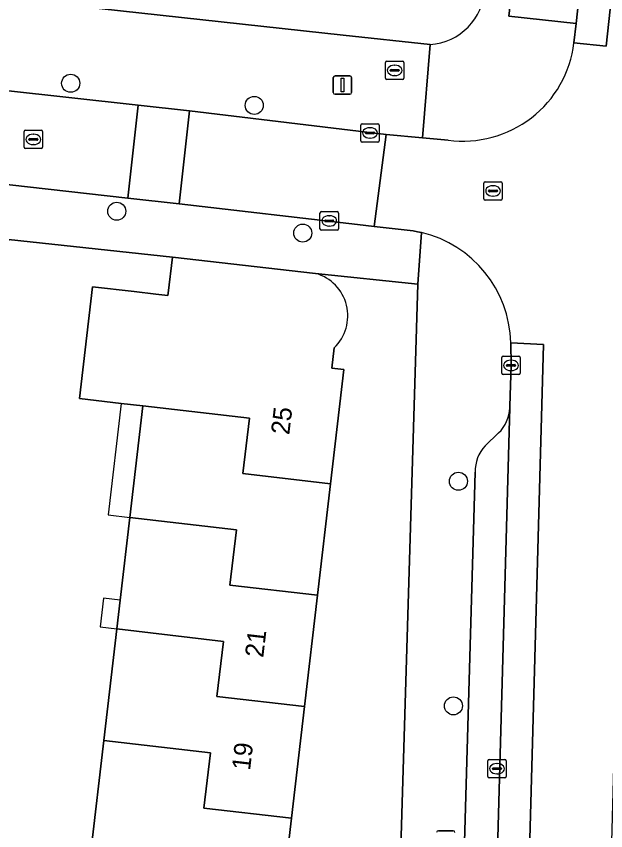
# Model space of a CAD drawing. Extents: x 162082 to 163401, y 388089 to 388636.
# Drawn here: x 162877.82 to 162909.75, y 388164.2 to 388208.36 of the extents above; entities that cross this region are included whole.
import ezdxf

# ---------------------------------------------------------------- set-up
doc = ezdxf.new("R2010")
doc.units = 0
for name, color, linetype in [('IMGEO_Boom', 7, 'Continuous'), ('IMGEO_Brandkraan', 7, 'Continuous'), ('IMGEO_Erf', 7, 'Continuous'), ('IMGEO_Groenvoorziening', 7, 'Continuous'), ('IMGEO_Kolk', 7, 'Continuous'), ('IMGEO_Lichtmast', 7, 'Continuous'), ('IMGEO_Pand', 7, 'Continuous'), ('IMGEO_Pand_nummerreeks', 7, 'Continuous'), ('IMGEO_Pand_overbouw', 7, 'Continuous'), ('IMGEO_Parkeervlak_open', 7, 'Continuous'), ('IMGEO_Rijbaan_lokaal_gesloten', 7, 'Continuous'), ('IMGEO_Rijbaan_lokaal_open', 7, 'Continuous'), ('IMGEO_Rioolput', 7, 'Continuous'), ('IMGEO_Voetpad_open', 7, 'Continuous')]:
    doc.layers.add(name, color=color, linetype=linetype)

msp = doc.modelspace()

# ---------------------------------------------------------------- linework, layer by layer
at = {"layer": 'IMGEO_Boom'}
for centre in [(162880.766, 388204.725), (162890.708, 388203.528), (162883.261, 388197.788), (162893.339, 388196.602), (162901.772, 388183.148), (162901.498, 388170.974)]:
    msp.add_circle(centre, 0.489, dxfattribs=at)
at = {"layer": 'IMGEO_Brandkraan'}
for p, q in [((162897.815, 388205), (162897.815, 388205.852)), ((162897.89, 388205.926), (162898.742, 388205.926)), ((162898.303, 388205.706), (162898.328, 388205.706)), ((162898.816, 388205.852), (162898.816, 388205)), ((162898.074, 388205.42), (162898.074, 388205.432)), ((162898.512, 388205.383), (162898.114, 388205.383)), ((162898.117, 388205.469), (162898.515, 388205.469)), ((162898.326, 388205.146), (162898.301, 388205.146)), ((162898.558, 388205.432), (162898.558, 388205.42)), ((162898.742, 388204.926), (162897.89, 388204.926))]:
    msp.add_line(p, q, dxfattribs=at)
for points in [[(162897.815, 388205), (162897.815, 388205.852)], [(162897.89, 388205.926), (162898.742, 388205.926)], [(162898.816, 388205.852), (162898.816, 388205)], [(162898.742, 388204.926), (162897.89, 388204.926)]]:
    msp.add_lwpolyline(points, dxfattribs=at)
for centre, radius, start, end in [((162897.892, 388205.85), 0.0765, 91.552, 178.448), ((162897.892, 388205.85), 0.0765, 91.552, 178.448), ((162898.74, 388205.85), 0.0765, 1.552, 88.448), ((162898.74, 388205.85), 0.0765, 1.552, 88.448), ((162898.114, 388205.429), 0.0403, 85.8775, 175.7526), ((162898.111, 388205.419), 0.0366, 178.938, 274.7102), ((162898.515, 388205.426), 0.043, 264.8664, 352.4533), ((162898.519, 388205.431), 0.0386, 1.7309, 96.639), ((162897.892, 388205.002), 0.0765, 181.552, 268.448), ((162897.892, 388205.002), 0.0765, 181.552, 268.448), ((162898.74, 388205.002), 0.0765, 271.552, 358.448), ((162898.74, 388205.002), 0.0765, 271.552, 358.448)]:
    msp.add_arc(centre, radius, start, end, dxfattribs=at)
for centre, major_axis, ratio, start_param, end_param in [((162898.302, 388205.426), (-0.387, 0.002), 0.722429, 4.712389, 7.853982), ((162898.327, 388205.426), (-0.39, 0.002), 0.717154, 1.570796, 4.712389)]:
    msp.add_ellipse(centre, major_axis=major_axis, ratio=ratio, start_param=start_param, end_param=end_param, dxfattribs=at)
at = {"layer": 'IMGEO_Erf'}
for points in [[(162904.351, 388264.947), (162906.732, 388286.253), (162879.495, 388289.345), (162878.68, 388282.253), (162881.606, 388281.919), (162880.794, 388274.887), (162877.89, 388275.216), (162871.824, 388221.573), (162874.806, 388221.244), (162874.026, 388214.187), (162871.044, 388214.516), (162870.554, 388210.092), (162873.536, 388209.762), (162895.523, 388207.331), (162900.237, 388206.821)], [(162899.578, 388193.832), (162894.035, 388194.42)], [(162895.04, 388190.384), (162894.913, 388189.289), (162895.557, 388189.214), (162894.835, 388183.019), (162894.13, 388176.976), (162893.425, 388170.931), (162892.72, 388164.887), (162892.016, 388158.844), (162891.305, 388152.751), (162898.299, 388151.949), (162899.578, 388193.832)]]:
    msp.add_lwpolyline(points, dxfattribs=at)
msp.add_lwpolyline([(162883.268, 388175.144), (162883.45, 388176.705), (162883.973, 388181.189), (162884.679, 388187.235), (162883.492, 388187.373), (162881.238, 388187.636), (162881.945, 388193.694), (162884.199, 388193.431), (162885.385, 388193.293), (162886.032, 388193.224), (162886.047, 388193.354), (162886.274, 388195.302), (162877.395, 388196.249), (162872.781, 388154.785), (162883.656, 388153.534), (162886.538, 388153.202), (162886.886, 388156.19), (162881.136, 388156.86), (162881.218, 388157.567), (162880.543, 388157.646), (162880.72, 388159.165), (162881.396, 388159.086), (162881.858, 388163.054), (162882.563, 388169.099)], close=True, dxfattribs=at)
for centre, radius, start, end in [((162900.021, 388209.981), 3.167, 273.9068, 357.7589), ((162893.379, 388192.114), 2.398, 313.8375, 74.1281)]:
    msp.add_arc(centre, radius, start, end, dxfattribs=at)
at = {"layer": 'IMGEO_Groenvoorziening'}
msp.add_lwpolyline([(162909.7, 388222.307), (162908.413, 388222.447), (162906.189, 388222.706), (162904.508, 388208.359), (162908.143, 388207.973), (162908.379, 388210.146)], close=True, dxfattribs=at)
at = {"layer": 'IMGEO_Kolk'}
for p, q in [((162896.481, 388201.608), (162896.481, 388202.46)), ((162896.556, 388202.534), (162897.408, 388202.534)), ((162897.482, 388202.46), (162897.482, 388201.608)), ((162896.74, 388202.028), (162896.74, 388202.04)), ((162897.178, 388201.991), (162896.78, 388201.991)), ((162896.783, 388202.077), (162897.181, 388202.077)), ((162896.969, 388202.314), (162896.994, 388202.314)), ((162897.224, 388202.04), (162897.224, 388202.028)), ((162897.408, 388201.534), (162896.556, 388201.534)), ((162896.992, 388201.754), (162896.967, 388201.754)), ((162894.27, 388196.84), (162894.27, 388197.692)), ((162894.345, 388197.766), (162895.197, 388197.766)), ((162894.758, 388197.546), (162894.783, 388197.546)), ((162895.271, 388197.692), (162895.271, 388196.84)), ((162894.529, 388197.26), (162894.529, 388197.272)), ((162894.967, 388197.223), (162894.569, 388197.223)), ((162894.572, 388197.309), (162894.97, 388197.309)), ((162895.013, 388197.272), (162895.013, 388197.26)), ((162895.197, 388196.766), (162894.345, 388196.766)), ((162894.781, 388196.986), (162894.756, 388196.986)), ((162904.119, 388189.004), (162904.119, 388189.856)), ((162904.194, 388189.93), (162905.046, 388189.93)), ((162904.607, 388189.71), (162904.632, 388189.71)), ((162905.12, 388189.856), (162905.12, 388189.004)), ((162904.378, 388189.424), (162904.378, 388189.436)), ((162904.816, 388189.387), (162904.418, 388189.387)), ((162904.421, 388189.473), (162904.819, 388189.473)), ((162904.862, 388189.436), (162904.862, 388189.424)), ((162905.046, 388188.93), (162904.194, 388188.93)), ((162904.63, 388189.15), (162904.605, 388189.15)), ((162903.356, 388167.141), (162903.356, 388167.993)), ((162903.431, 388168.067), (162904.283, 388168.067)), ((162904.357, 388167.993), (162904.357, 388167.141)), ((162903.615, 388167.561), (162903.615, 388167.573)), ((162904.053, 388167.524), (162903.655, 388167.524)), ((162903.658, 388167.61), (162904.056, 388167.61)), ((162903.844, 388167.847), (162903.869, 388167.847)), ((162904.099, 388167.573), (162904.099, 388167.561)), ((162903.867, 388167.287), (162903.842, 388167.287)), ((162904.283, 388167.067), (162903.431, 388167.067))]:
    msp.add_line(p, q, dxfattribs=at)
for points in [[(162896.481, 388201.608), (162896.481, 388202.46)], [(162896.556, 388202.534), (162897.408, 388202.534)], [(162897.482, 388202.46), (162897.482, 388201.608)], [(162897.408, 388201.534), (162896.556, 388201.534)], [(162894.27, 388196.84), (162894.27, 388197.692)], [(162894.345, 388197.766), (162895.197, 388197.766)], [(162895.271, 388197.692), (162895.271, 388196.84)], [(162895.197, 388196.766), (162894.345, 388196.766)], [(162904.119, 388189.004), (162904.119, 388189.856)], [(162904.194, 388189.93), (162905.046, 388189.93)], [(162905.12, 388189.856), (162905.12, 388189.004)], [(162905.046, 388188.93), (162904.194, 388188.93)], [(162903.356, 388167.141), (162903.356, 388167.993)], [(162903.431, 388168.067), (162904.283, 388168.067)], [(162904.357, 388167.993), (162904.357, 388167.141)], [(162904.283, 388167.067), (162903.431, 388167.067)]]:
    msp.add_lwpolyline(points, dxfattribs=at)
for centre, radius, start, end in [((162896.558, 388202.458), 0.0765, 91.552, 178.448), ((162896.558, 388202.458), 0.0765, 91.552, 178.448), ((162897.406, 388202.458), 0.0765, 1.552, 88.448), ((162897.406, 388202.458), 0.0765, 1.552, 88.448), ((162896.78, 388202.037), 0.0403, 85.8775, 175.7526), ((162896.777, 388202.027), 0.0366, 178.938, 274.7102), ((162897.181, 388202.034), 0.043, 264.8664, 352.4533), ((162897.185, 388202.039), 0.0386, 1.7309, 96.639), ((162896.558, 388201.61), 0.0765, 181.552, 268.448), ((162896.558, 388201.61), 0.0765, 181.552, 268.448), ((162897.406, 388201.61), 0.0765, 271.552, 358.448), ((162897.406, 388201.61), 0.0765, 271.552, 358.448), ((162894.347, 388197.69), 0.0765, 91.552, 178.448), ((162894.347, 388197.69), 0.0765, 91.552, 178.448), ((162895.195, 388197.69), 0.0765, 1.552, 88.448), ((162895.195, 388197.69), 0.0765, 1.552, 88.448), ((162894.569, 388197.269), 0.0403, 85.8775, 175.7526), ((162894.566, 388197.259), 0.0366, 178.938, 274.7102), ((162894.97, 388197.266), 0.043, 264.8664, 352.4533), ((162894.974, 388197.271), 0.0386, 1.7309, 96.639), ((162894.347, 388196.842), 0.0765, 181.552, 268.448), ((162894.347, 388196.842), 0.0765, 181.552, 268.448), ((162895.195, 388196.842), 0.0765, 271.552, 358.448), ((162895.195, 388196.842), 0.0765, 271.552, 358.448), ((162904.196, 388189.854), 0.0765, 91.552, 178.448), ((162904.196, 388189.854), 0.0765, 91.552, 178.448), ((162905.044, 388189.854), 0.0765, 1.552, 88.448), ((162905.044, 388189.854), 0.0765, 1.552, 88.448), ((162904.418, 388189.433), 0.0403, 85.8775, 175.7526), ((162904.415, 388189.423), 0.0366, 178.938, 274.7102), ((162904.819, 388189.43), 0.043, 264.8664, 352.4533), ((162904.823, 388189.435), 0.0386, 1.7309, 96.639), ((162904.196, 388189.006), 0.0765, 181.552, 268.448), ((162904.196, 388189.006), 0.0765, 181.552, 268.448), ((162905.044, 388189.006), 0.0765, 271.552, 358.448), ((162905.044, 388189.006), 0.0765, 271.552, 358.448), ((162903.433, 388167.991), 0.0765, 91.552, 178.448), ((162903.433, 388167.991), 0.0765, 91.552, 178.448), ((162904.281, 388167.991), 0.0765, 1.552, 88.448), ((162904.281, 388167.991), 0.0765, 1.552, 88.448), ((162903.655, 388167.57), 0.0403, 85.8775, 175.7526), ((162903.652, 388167.56), 0.0366, 178.938, 274.7102), ((162904.056, 388167.567), 0.043, 264.8664, 352.4533), ((162904.06, 388167.572), 0.0386, 1.7309, 96.639), ((162903.433, 388167.143), 0.0765, 181.552, 268.448), ((162903.433, 388167.143), 0.0765, 181.552, 268.448), ((162904.281, 388167.143), 0.0765, 271.552, 358.448), ((162904.281, 388167.143), 0.0765, 271.552, 358.448)]:
    msp.add_arc(centre, radius, start, end, dxfattribs=at)
for centre, major_axis, ratio, start_param, end_param in [((162896.968, 388202.034), (-0.387, 0.002), 0.722429, 4.712389, 7.853982), ((162896.993, 388202.034), (-0.39, 0.002), 0.717154, 1.570796, 4.712389), ((162894.757, 388197.266), (-0.387, 0.002), 0.722429, 4.712389, 7.853982), ((162894.782, 388197.266), (-0.39, 0.002), 0.717154, 1.570796, 4.712389), ((162904.606, 388189.43), (-0.387, 0.002), 0.722429, 4.712389, 7.853982), ((162904.631, 388189.43), (-0.39, 0.002), 0.717154, 1.570796, 4.712389), ((162903.843, 388167.567), (-0.387, 0.002), 0.722429, 4.712389, 7.853982), ((162903.868, 388167.567), (-0.39, 0.002), 0.717154, 1.570796, 4.712389)]:
    msp.add_ellipse(centre, major_axis=major_axis, ratio=ratio, start_param=start_param, end_param=end_param, dxfattribs=at)
at = {"layer": 'IMGEO_Lichtmast'}
for p, q in [((162895.09, 388205.131), (162895.88, 388205.131)), ((162895.88, 388205.131), (162895.09, 388205.131)), ((162894.99, 388204.231), (162894.99, 388205.031)), ((162894.99, 388205.031), (162894.99, 388204.231)), ((162895.98, 388205.031), (162895.98, 388204.231)), ((162895.98, 388204.231), (162895.98, 388205.031)), ((162895.88, 388204.131), (162895.09, 388204.131)), ((162895.09, 388204.131), (162895.88, 388204.131)), ((162900.688, 388164.205), (162901.478, 388164.205)), ((162901.478, 388164.205), (162900.688, 388164.205))]:
    msp.add_line(p, q, dxfattribs=at)
msp.add_lwpolyline([(162895.41, 388205.006), (162895.56, 388205.006), (162895.56, 388204.256), (162895.41, 388204.256), (162895.41, 388205.006)], dxfattribs=at)
for centre, start, end in [((162895.09, 388205.031), 90, 180), ((162895.09, 388205.031), 90, 180), ((162895.88, 388205.031), 0, 90), ((162895.88, 388205.031), 360, 90), ((162895.09, 388204.231), 180, 270), ((162895.09, 388204.231), 180, 270), ((162895.88, 388204.231), 270, 0), ((162895.88, 388204.231), 270, 0), ((162900.688, 388164.105), 90, 180), ((162900.688, 388164.105), 90, 180), ((162901.478, 388164.105), 0, 90), ((162901.478, 388164.105), 360, 90)]:
    msp.add_arc(centre, 0.1, start, end, dxfattribs=at)
at = {"layer": 'IMGEO_Pand'}
msp.add_lwpolyline([(162894.035, 388194.42), (162886.274, 388195.302), (162886.047, 388193.354), (162886.032, 388193.224), (162885.385, 388193.293), (162884.199, 388193.431), (162881.945, 388193.694), (162881.238, 388187.636), (162883.492, 388187.373), (162884.679, 388187.235), (162890.448, 388186.562), (162890.099, 388183.567), (162894.835, 388183.019), (162895.557, 388189.214), (162894.913, 388189.289), (162895.04, 388190.384)], dxfattribs=at)
for points in [[(162883.973, 388181.189), (162889.743, 388180.516), (162889.395, 388177.523), (162894.13, 388176.976), (162894.835, 388183.019), (162890.099, 388183.567), (162890.448, 388186.562), (162884.679, 388187.235)], [(162894.13, 388176.976), (162889.395, 388177.523), (162889.743, 388180.516), (162883.973, 388181.189), (162883.45, 388176.705), (162883.268, 388175.144), (162889.039, 388174.471), (162888.69, 388171.479), (162893.425, 388170.931)], [(162882.563, 388169.099), (162888.335, 388168.426), (162887.986, 388165.434), (162892.72, 388164.887), (162893.425, 388170.931), (162888.69, 388171.479), (162889.039, 388174.471), (162883.268, 388175.144)], [(162882.563, 388169.099), (162881.858, 388163.054), (162887.631, 388162.381), (162887.282, 388159.391), (162892.016, 388158.844), (162892.72, 388164.887), (162887.986, 388165.434), (162888.335, 388168.426)]]:
    msp.add_lwpolyline(points, close=True, dxfattribs=at)
msp.add_arc((162893.379, 388192.114), 2.398, 313.8375, 74.1281, dxfattribs=at)
at = {"layer": 'IMGEO_Pand_overbouw'}
for points in [[(162884.679, 388187.235), (162883.492, 388187.373), (162882.787, 388181.327), (162883.973, 388181.189)], [(162883.45, 388176.705), (162882.548, 388176.811), (162882.367, 388175.257), (162883.268, 388175.144)]]:
    msp.add_lwpolyline(points, close=True, dxfattribs=at)
at = {"layer": 'IMGEO_Parkeervlak_open'}
for points in [[(162903.584, 388152.171), (162904.56, 388187.129)], [(162903.945, 388185.769), (162903.226, 388185.072)], [(162902.681, 388183.637), (162901.864, 388155.441)]]:
    msp.add_lwpolyline(points, dxfattribs=at)
for centre, radius, start, end in [((162902.48, 388187.251), 2.084, 314.6826, 356.6519), ((162904.602, 388183.728), 1.923, 135.6803, 182.727)]:
    msp.add_arc(centre, radius, start, end, dxfattribs=at)
at = {"layer": 'IMGEO_Rijbaan_lokaal_gesloten'}
for points in [[(162913.104, 388237.667), (162909.773, 388206.741), (162908.027, 388206.911)], [(162910.926, 388233.729), (162910.59, 388230.518), (162910.542, 388230.302), (162909.7, 388222.307), (162908.379, 388210.146), (162908.143, 388207.973), (162908.027, 388206.911), (162909.773, 388206.741), (162913.104, 388237.667)], [(162901.215, 388201.644), (162899.823, 388201.772), (162897.852, 388201.954), (162897.205, 388196.962), (162899.321, 388196.722), (162899.546, 388196.681), (162899.77, 388196.632)], [(162904.604, 388190.663), (162906.386, 388190.56), (162904.079, 388107.506), (162908.585, 388107.428), (162910.663, 388185.26)]]:
    msp.add_lwpolyline(points, dxfattribs=at)
msp.add_lwpolyline([(162906.386, 388190.56), (162904.604, 388190.663), (162904.62, 388189.43), (162904.578, 388187.81), (162904.562, 388187.183), (162904.56, 388187.129), (162903.584, 388152.171), (162903.596, 388151.968), (162903.436, 388146.08), (162903.433, 388145.434), (162903.414, 388145.211), (162903.394, 388144.911), (162902.42, 388110.075), (162902.428, 388109.807), (162902.423, 388109.585), (162902.326, 388107.537), (162904.079, 388107.506)], close=True, dxfattribs=at)
for centre, radius, start, end in [((162902.022, 388207.638), 6.048, 262.3288, 353.0932), ((162898.311, 388190.509), 6.295, 1.4052, 76.5995)]:
    msp.add_arc(centre, radius, start, end, dxfattribs=at)
at = {"layer": 'IMGEO_Rijbaan_lokaal_open'}
for points in [[(162851.342, 388202.136), (162864.571, 388200.674), (162869.36, 388200.134), (162873.136, 388199.708), (162883.87, 388198.497), (162884.429, 388203.536), (162873.467, 388204.758), (162869.711, 388205.176), (162868.91, 388205.265), (162843.687, 388207.981), (162837.039, 388208.697), (162834.672, 388208.952), (162825.987, 388209.927), (162825.427, 388205), (162828.977, 388204.608), (162836.753, 388203.749), (162843.421, 388203.012)], [(162887.205, 388203.227), (162884.429, 388203.536), (162883.87, 388198.497), (162886.646, 388198.184)], [(162897.852, 388201.954), (162887.205, 388203.227), (162886.646, 388198.184), (162896.305, 388197.064), (162897.205, 388196.962)]]:
    msp.add_lwpolyline(points, close=True, dxfattribs=at)
at = {"layer": 'IMGEO_Rioolput'}
for p, q in [((162878.244, 388201.256), (162878.244, 388202.108)), ((162878.319, 388202.182), (162879.171, 388202.182)), ((162878.732, 388201.962), (162878.757, 388201.962)), ((162879.245, 388202.108), (162879.245, 388201.256)), ((162878.503, 388201.676), (162878.503, 388201.688)), ((162878.941, 388201.639), (162878.543, 388201.639)), ((162878.546, 388201.725), (162878.944, 388201.725)), ((162878.987, 388201.688), (162878.987, 388201.676)), ((162879.171, 388201.182), (162878.319, 388201.182)), ((162878.755, 388201.402), (162878.73, 388201.402)), ((162903.146, 388198.463), (162903.146, 388199.315)), ((162903.221, 388199.389), (162904.073, 388199.389)), ((162904.147, 388199.315), (162904.147, 388198.463)), ((162903.405, 388198.883), (162903.405, 388198.895)), ((162903.448, 388198.932), (162903.846, 388198.932)), ((162903.634, 388199.169), (162903.659, 388199.169)), ((162903.889, 388198.895), (162903.889, 388198.883)), ((162903.843, 388198.846), (162903.445, 388198.846)), ((162903.657, 388198.609), (162903.632, 388198.609)), ((162904.073, 388198.389), (162903.221, 388198.389))]:
    msp.add_line(p, q, dxfattribs=at)
for points in [[(162878.244, 388201.256), (162878.244, 388202.108)], [(162878.319, 388202.182), (162879.171, 388202.182)], [(162879.245, 388202.108), (162879.245, 388201.256)], [(162879.171, 388201.182), (162878.319, 388201.182)], [(162903.146, 388198.463), (162903.146, 388199.315)], [(162903.221, 388199.389), (162904.073, 388199.389)], [(162904.147, 388199.315), (162904.147, 388198.463)], [(162904.073, 388198.389), (162903.221, 388198.389)]]:
    msp.add_lwpolyline(points, dxfattribs=at)
for centre, radius, start, end in [((162878.321, 388202.106), 0.0765, 91.552, 178.448), ((162878.321, 388202.106), 0.0765, 91.552, 178.448), ((162879.169, 388202.106), 0.0765, 1.552, 88.448), ((162879.169, 388202.106), 0.0765, 1.552, 88.448), ((162878.543, 388201.685), 0.0403, 85.8775, 175.7526), ((162878.54, 388201.675), 0.0366, 178.938, 274.7102), ((162878.944, 388201.682), 0.043, 264.8664, 352.4533), ((162878.948, 388201.687), 0.0386, 1.7309, 96.639), ((162878.321, 388201.258), 0.0765, 181.552, 268.448), ((162878.321, 388201.258), 0.0765, 181.552, 268.448), ((162879.169, 388201.258), 0.0765, 271.552, 358.448), ((162879.169, 388201.258), 0.0765, 271.552, 358.448), ((162903.223, 388199.313), 0.0765, 91.552, 178.448), ((162903.223, 388199.313), 0.0765, 91.552, 178.448), ((162904.071, 388199.313), 0.0765, 1.552, 88.448), ((162904.071, 388199.313), 0.0765, 1.552, 88.448), ((162903.445, 388198.892), 0.0403, 85.8775, 175.7526), ((162903.442, 388198.882), 0.0366, 178.938, 274.7102), ((162903.846, 388198.889), 0.043, 264.8664, 352.4533), ((162903.85, 388198.894), 0.0386, 1.7309, 96.639), ((162903.223, 388198.465), 0.0765, 181.552, 268.448), ((162903.223, 388198.465), 0.0765, 181.552, 268.448), ((162904.071, 388198.465), 0.0765, 271.552, 358.448), ((162904.071, 388198.465), 0.0765, 271.552, 358.448)]:
    msp.add_arc(centre, radius, start, end, dxfattribs=at)
for centre, major_axis, ratio, start_param, end_param in [((162878.731, 388201.682), (-0.387, 0.002), 0.722429, 4.712389, 7.853982), ((162878.756, 388201.682), (-0.39, 0.002), 0.717154, 1.570796, 4.712389), ((162903.633, 388198.889), (-0.387, 0.002), 0.722429, 4.712389, 7.853982), ((162903.658, 388198.889), (-0.39, 0.002), 0.717154, 1.570796, 4.712389)]:
    msp.add_ellipse(centre, major_axis=major_axis, ratio=ratio, start_param=start_param, end_param=end_param, dxfattribs=at)
at = {"layer": 'IMGEO_Voetpad_open'}
for points in [[(162908.027, 388206.911), (162908.143, 388207.973), (162904.508, 388208.359), (162906.189, 388222.706), (162908.413, 388222.447), (162909.282, 388230.426), (162907.125, 388230.623), (162908.198, 388240.127), (162910.431, 388239.908)], [(162834.672, 388208.952), (162837.039, 388208.697), (162843.687, 388207.981), (162868.91, 388205.265), (162869.711, 388205.176), (162869.766, 388205.672), (162873.522, 388205.254), (162873.467, 388204.758), (162884.429, 388203.536), (162887.205, 388203.227), (162897.852, 388201.954), (162899.823, 388201.772), (162900.237, 388206.821), (162895.523, 388207.331), (162873.536, 388209.762), (162870.554, 388210.092)], [(162900.237, 388206.821), (162899.823, 388201.772), (162901.215, 388201.644)], [(162828.788, 388201.496), (162850.603, 388199.107), (162857.808, 388198.338), (162876.307, 388196.365), (162877.395, 388196.249), (162886.274, 388195.302), (162894.035, 388194.42), (162899.578, 388193.832), (162899.77, 388196.632), (162899.546, 388196.681), (162899.321, 388196.722), (162897.205, 388196.962), (162896.305, 388197.064), (162886.646, 388198.184), (162883.87, 388198.497), (162873.136, 388199.708), (162869.36, 388200.134), (162864.571, 388200.674), (162851.342, 388202.136), (162843.421, 388203.012)], [(162899.77, 388196.632), (162899.578, 388193.832), (162898.299, 388151.949), (162898.258, 388146.978), (162896.957, 388101.732), (162897.164, 388097.372)], [(162904.56, 388187.129), (162904.562, 388187.183), (162904.578, 388187.81), (162904.62, 388189.43), (162904.604, 388190.663)], [(162903.226, 388185.072), (162903.945, 388185.769)], [(162901.864, 388155.441), (162902.681, 388183.637)]]:
    msp.add_lwpolyline(points, dxfattribs=at)
for centre, radius, start, end in [((162900.021, 388209.981), 3.167, 273.9068, 357.7589), ((162902.022, 388207.638), 6.048, 262.3288, 353.0932), ((162898.311, 388190.509), 6.295, 1.4052, 76.5995), ((162902.48, 388187.251), 2.084, 314.6826, 356.6519), ((162904.602, 388183.728), 1.923, 135.6803, 182.727)]:
    msp.add_arc(centre, radius, start, end, dxfattribs=at)

# ---------------------------------------------------------------- texts
at = {"layer": 'IMGEO_Pand_nummerreeks'}
for s, rotation, p in [('25', 83.3482, (162892.603, 388185.638)), ('21', 83.3482, (162891.195, 388173.561)), ('19', 83.3487, (162890.481, 388167.446))]:
    msp.add_text(s, height=1, rotation=rotation, dxfattribs=at).set_placement(p)

doc.saveas('drawing.dxf')
